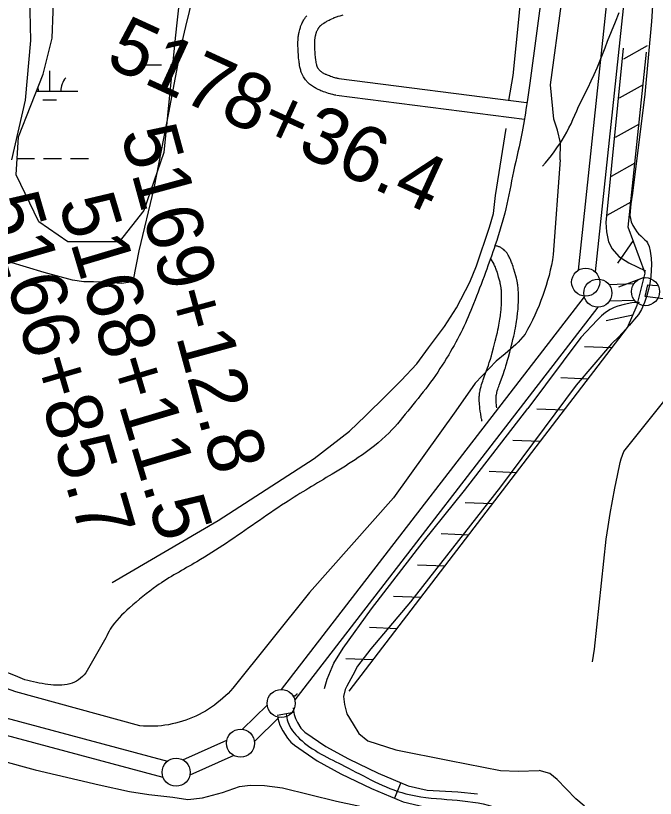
# Model space of a CAD drawing. Extents: x 3535183 to 3573198, y 534952 to 560562.
# Drawn here: x 3558281 to 3559421, y 547011 to 548405 of the extents above; entities that cross this region are included whole.
import ezdxf

# ---------------------------------------------------------------- set-up
doc = ezdxf.new("R2010")
doc.units = 0
for name, color, linetype in [('V-FLOD-BASE', 7, 'Continuous'), ('V-LEVE-TOET', 7, 'Continuous'), ('V-ROAD-CNTR', 7, 'Continuous'), ('V-RRAP-FSHR', 7, 'Continuous'), ('V-RTRN-LOCK-CHMB', 7, 'Continuous'), ('V-SITE-VEGE', 7, 'Continuous'), ('V-SURV-IDEN', 7, 'Continuous'), ('V-SURV-LINE', 7, 'Continuous'), ('V-TOPO-SHOR', 7, 'Continuous'), ('V-WETL-SWMP', 7, 'Continuous')]:
    doc.layers.add(name, color=color, linetype=linetype)

msp = doc.modelspace()

# ---------------------------------------------------------------- linework, layer by layer
at = {"layer": 'V-FLOD-BASE'}
for points in [[(3559363.7, 548346.8), (3559332.8, 548036.5), (3559333.9, 548019.8), (3559337.8, 548002), (3559344.1, 547989.4), (3559356.1, 547975.6), (3559373.9, 547964.6), (3559403.7, 547950.2)], [(3559392.8, 547893.7), (3559379.2, 547893.2), (3559365.6, 547890.6), (3559354.5, 547887.4), (3559347.8, 547884.9), (3559340.7, 547881.5), (3559332.3, 547876), (3559325, 547869.9), (3559317.6, 547862.3), (3559288.6, 547831.4), (3559194.1, 547705)], [(3558831.6, 547206.2), (3558836.6, 547222.8), (3558848.3, 547251.5), (3558864.7, 547278.2), (3558915.5, 547348), (3559007.5, 547467.3), (3559081.1, 547559.1), (3559194.1, 547705)]]:
    msp.add_lwpolyline(points, dxfattribs=at)
at = {"layer": 'V-LEVE-TOET'}
for points in [[(3559251.3, 548147.9), (3559252.1, 548178.1), (3559252, 548178.6), (3559246.8, 548200.9), (3559240.2, 548220.4), (3559234.3, 548281.4), (3559273.6, 548571.8), (3559345.9, 549127.8), (3559399.1, 549600.7), (3559460.3, 550040.6)], [(3559416.1, 548422.5), (3559414.3, 548394.4), (3559402.7, 548265.3), (3559380.2, 548088.9), (3559377.6, 548069.7), (3559376.3, 548056.3), (3559376, 548048.9), (3559376.7, 548043.3), (3559378, 548037.3), (3559381.3, 548031.2), (3559385.3, 548024.7), (3559388.2, 548019.8), (3559391.3, 548016.4), (3559395.1, 548012.8), (3559398.9, 548009), (3559402.7, 548005.7), (3559405.4, 548003), (3559407.1, 548000.1), (3559410.2, 547993.4), (3559412, 547985.3), (3559413.5, 547973), (3559414.1, 547961.6), (3559413.9, 547951.6), (3559413, 547939.9), (3559411.4, 547927.7), (3559408.9, 547917), (3559406.1, 547906.5), (3559401.9, 547893.7), (3559396.5, 547881.5), (3559391.3, 547872.5), (3559384.3, 547863.9), (3559375.4, 547853.6)], [(3559251.3, 548147.9), (3559239.3, 547979.2), (3559237.7, 547969.9), (3559235.9, 547960.6), (3559233.9, 547951.4), (3559231.7, 547942.2), (3559229.2, 547933.1), (3559226.6, 547924), (3559223.7, 547915), (3559220.6, 547906.1), (3559217.4, 547897.2), (3559213.9, 547888.4), (3559210.2, 547879.7), (3559206.4, 547871.1), (3559202.3, 547862.5), (3559198.1, 547854.1), (3559193.6, 547845.8), (3559189, 547837.5), (3559185, 547832.7), (3559180.9, 547828), (3559176.7, 547823.4), (3559172.3, 547819), (3559167.7, 547814.7), (3559167.4, 547814.3), (3559163, 547810.5), (3559158.2, 547806.5), (3559153.3, 547802.7), (3559137.8, 547789.4), (3559100.2, 547750.2), (3559065.5, 547700.9), (3558954.5, 547545.8), (3558804.8, 547377), (3558668.4, 547207.1), (3558664.1, 547202.3), (3558659.7, 547197.6), (3558655.1, 547193.1), (3558650.4, 547188.8), (3558645.6, 547184.6), (3558640.6, 547180.5), (3558635.5, 547176.7), (3558630.3, 547173), (3558624.9, 547169.4), (3558619.4, 547166.1), (3558613.9, 547162.9), (3558608.2, 547159.9), (3558602.4, 547157.1), (3558596.6, 547154.5), (3558590.6, 547152.1), (3558584.6, 547149.9), (3558578.5, 547147.8), (3558572.4, 547146), (3558566.2, 547144.4), (3558559.9, 547143), (3558553.6, 547141.8), (3558547.3, 547140.8), (3558540.9, 547140), (3558534.5, 547139.4), (3558528.1, 547139), (3558521.7, 547138.9), (3558515.3, 547138.9), (3558508.9, 547139.2), (3558502.5, 547139.6), (3558281.8, 547200.5), (3558032.8, 547288.5)], [(3559375.4, 547853.6), (3559356.1, 547832.7), (3559343.1, 547820), (3559280.2, 547746.5)], [(3559280.2, 547746.5), (3559145, 547565.3), (3558984.8, 547360.9), (3558914.1, 547276.8), (3558890.3, 547245.9), (3558882.4, 547229.8), (3558871.5, 547210.6), (3558868.4, 547204.4), (3558865.7, 547191.9), (3558867.2, 547177.8), (3558871.6, 547161), (3558882.5, 547142.6), (3558893.1, 547126.2)], [(3557928.8, 547166.3), (3558119.8, 547114.9), (3558316.3, 547061.5), (3558430.4, 547034.9), (3558484.2, 547022.6), (3558518.6, 547017.3), (3558561.4, 547012.7), (3558588.3, 547008.4), (3558614.5, 547011.6), (3558650.1, 547021.1), (3558680.2, 547031.7), (3558698.9, 547034.1), (3558725, 547033.6), (3558756.6, 547029.2), (3558853, 547005.8), (3559025.7, 546968.7), (3559145.3, 546937.4), (3559170.3, 546929.4), (3559198, 546917.7), (3559215.6, 546908.9), (3559229.3, 546899.3), (3559242.1, 546886.9)], [(3558893.1, 547126.2), (3558908.7, 547112.8), (3558958.7, 547096.9), (3559054.3, 547078.1), (3559145.3, 547060.4), (3559177, 547058.9), (3559214.3, 547060)], [(3559242.1, 546886.9), (3559257.1, 546878.4), (3559273.4, 546869.8), (3559278.9, 546867.6), (3559287.2, 546869.5), (3559294.1, 546874.2), (3559304, 546885.6), (3559311.2, 546900.6), (3559319.2, 546921.1), (3559323.6, 546936.8), (3559325.4, 546955.3), (3559322.8, 546965), (3559312.8, 546978.3), (3559294.6, 546997.2), (3559279.7, 547009.9), (3559262.2, 547027.5), (3559246.1, 547044.3), (3559233.2, 547054.9), (3559214.3, 547060)]]:
    msp.add_lwpolyline(points, dxfattribs=at)
at = {"layer": 'V-ROAD-CNTR'}
for p, q in [((3558776.9, 547163.5), (3558747.3, 547158.4)), ((3558967.9, 547038.5), (3558956.4, 547010.8))]:
    msp.add_line(p, q, dxfattribs=at)
for points in [[(3559953, 553182.4), (3559790.2, 552189.2), (3559420.8, 550030), (3559317.1, 549177.6), (3559197.8, 548284.7)], [(3558852.1, 548263), (3558850.1, 548263.4), (3558848.2, 548263.8), (3558846.5, 548264.2), (3558843.8, 548264.9), (3558841.7, 548265.5), (3558838.8, 548266.4), (3558835.9, 548267.3), (3558832.8, 548268.3), (3558830, 548269.3), (3558827.6, 548270.2), (3558825.4, 548271.1), (3558823.5, 548271.9), (3558821.9, 548272.7), (3558820.4, 548273.4), (3558819.1, 548274), (3558816.9, 548275.2), (3558815.2, 548276.1), (3558813.9, 548276.9), (3558812, 548278), (3558810.1, 548279.3), (3558808.3, 548280.6), (3558806.7, 548281.8), (3558805.2, 548283.1), (3558803.8, 548284.3), (3558802.6, 548285.5), (3558801.4, 548286.6), (3558800.4, 548287.7), (3558799.4, 548288.8), (3558798.6, 548289.8), (3558797.7, 548290.8), (3558796.4, 548292.6), (3558795.2, 548294.4), (3558794.2, 548295.9), (3558793.4, 548297.3), (3558792.8, 548298.5), (3558792.2, 548299.7), (3558791.3, 548301.6), (3558790.7, 548303.1), (3558790.3, 548304.4), (3558789.7, 548306.1), (3558789.2, 548307.8), (3558788.7, 548309.8), (3558788.3, 548311.5), (3558787.9, 548313.2), (3558787.3, 548316.2), (3558786.9, 548318.8), (3558786.5, 548321.1), (3558786.3, 548323.1), (3558785.9, 548326.5), (3558785.6, 548329), (3558785.3, 548332.7), (3558785.1, 548336.3), (3558784.9, 548339.3), (3558784.7, 548342), (3558784.5, 548346.7), (3558784.4, 548350.3), (3558784.4, 548353), (3558784.4, 548355.1), (3558784.4, 548358.1), (3558784.5, 548361.2), (3558784.6, 548363.4), (3558784.8, 548365.4), (3558785, 548367.3), (3558785.2, 548369.1), (3558785.4, 548370.8), (3558785.7, 548372.4), (3558786, 548373.9), (3558786.3, 548375.3), (3558786.9, 548377.9), (3558787.5, 548380.1), (3558788.1, 548382.1), (3558788.6, 548383.8), (3558789.1, 548385.3), (3558789.7, 548386.7), (3558790.6, 548388.9), (3558791.3, 548390.6), (3558791.9, 548392), (3558792.8, 548393.8), (3558793.8, 548395.7), (3558794.7, 548397.2), (3558795.5, 548398.6), (3558796.3, 548399.9), (3558797.1, 548401.1), (3558797.9, 548402.1), (3558798.7, 548403.2), (3558799.9, 548404.7)], [(3558822.7, 548385.2), (3558823.5, 548386.1), (3558824, 548386.6), (3558824.5, 548387.1), (3558824.9, 548387.4), (3558825.7, 548388.2), (3558826.3, 548388.7), (3558827.4, 548389.5), (3558828.6, 548390.4), (3558829.6, 548391.1), (3558830.6, 548391.7), (3558832.6, 548393), (3558834.4, 548394), (3558835.9, 548394.9), (3558837.2, 548395.6), (3558839.7, 548397), (3558841.6, 548397.9), (3558844.5, 548399.3), (3558847.5, 548400.7), (3558848.3, 548401.1), (3558849.1, 548401.5), (3558849.8, 548401.8), (3558851.5, 548402.4), (3558853.1, 548402.9), (3558854.7, 548403.4), (3558856.2, 548403.9), (3558859.3, 548404.8), (3558865, 548406.4)], [(3559220.3, 548136.5), (3559225.7, 548142.8), (3559231, 548149.3), (3559236.1, 548155.8), (3559241, 548162.5), (3559245.8, 548169.3), (3559250.4, 548176.2), (3559252, 548178.6), (3559254.9, 548183.2), (3559259.1, 548190.4), (3559263.2, 548197.6), (3559267.2, 548204.9), (3559270.9, 548212.3), (3559274.4, 548219.8), (3559277.8, 548227.4), (3559281, 548235.1), (3559284, 548242.8), (3559290, 548254.1), (3559295.8, 548265.5), (3559301.5, 548277), (3559307, 548288.6), (3559312.3, 548300.2), (3559317.5, 548312), (3559322.4, 548323.8), (3559327.2, 548335.7), (3559331.8, 548347.7), (3559336.2, 548359.7), (3559343, 548376.8), (3559349.9, 548393.8), (3559356.9, 548410.7)], [(3558857.9, 548292.4), (3558856.2, 548292.7), (3558854.9, 548293), (3558853.8, 548293.3), (3558851.7, 548293.8), (3558850.1, 548294.3), (3558847.7, 548295), (3558845.1, 548295.8), (3558842.5, 548296.7), (3558840.3, 548297.5), (3558838.5, 548298.2), (3558836.9, 548298.8), (3558835.6, 548299.4), (3558834.5, 548299.9), (3558833.5, 548300.3), (3558832.7, 548300.7), (3558831.2, 548301.5), (3558830.2, 548302.1), (3558829.4, 548302.5), (3558828.2, 548303.3), (3558827.1, 548304.1), (3558826.2, 548304.7), (3558825.4, 548305.3), (3558824.7, 548305.9), (3558824, 548306.5), (3558823.5, 548307), (3558822.9, 548307.5), (3558822.5, 548308), (3558822.1, 548308.4), (3558821.7, 548308.9), (3558821.5, 548309.2), (3558820.8, 548310.1), (3558820.4, 548310.7), (3558820, 548311.3), (3558819.7, 548311.9), (3558819.4, 548312.3), (3558819.3, 548312.7), (3558818.9, 548313.5), (3558818.7, 548314), (3558818.5, 548314.4), (3558818.3, 548315), (3558818.1, 548315.7), (3558817.8, 548317), (3558817.5, 548318.2), (3558817.3, 548319.3), (3558816.8, 548321.6), (3558816.5, 548323.5), (3558816.2, 548325.3), (3558816, 548326.8), (3558815.7, 548329.6), (3558815.5, 548331.7), (3558815.2, 548335), (3558815, 548338.3), (3558814.8, 548341.1), (3558814.7, 548343.5), (3558814.5, 548347.8), (3558814.4, 548350.9), (3558814.4, 548353.2), (3558814.4, 548354.9), (3558814.4, 548357.5), (3558814.5, 548360), (3558814.6, 548361.5), (3558814.7, 548362.8), (3558814.8, 548364), (3558814.9, 548365.2), (3558815.1, 548366.2), (3558815.2, 548367.2), (3558815.4, 548368.1), (3558815.6, 548368.9), (3558816, 548370.6), (3558816.3, 548371.9), (3558816.7, 548373.1), (3558817, 548374.2), (3558817.4, 548375.1), (3558817.6, 548375.8), (3558818.2, 548377.3), (3558818.7, 548378.4), (3558819, 548379.1), (3558819.6, 548380.3), (3558820.2, 548381.5), (3558820.6, 548382.2), (3558821, 548382.8), (3558821.3, 548383.3), (3558821.7, 548383.8), (3558822, 548384.3), (3558822.3, 548384.6), (3558823.1, 548385.7)], [(3559191.8, 548249.4), (3558856.9, 548292.6)], [(3559188, 548219.7), (3558853.1, 548262.8)], [(3559177.2, 547898.8), (3559177.3, 547902.9), (3559177.2, 547906.1), (3559177.2, 547908.6), (3559177.1, 547912.1), (3559177, 547915.8), (3559176.8, 547918.3), (3559176.6, 547920.8), (3559176.3, 547923), (3559176, 547925.1), (3559175.7, 547927), (3559175.4, 547928.8), (3559174.7, 547932), (3559174.1, 547934.8), (3559173.5, 547937.2), (3559172.4, 547941.3), (3559170.8, 547947.2), (3559169.2, 547953), (3559168.7, 547954.7), (3559167.7, 547957.9), (3559166.8, 547960.7), (3559165.9, 547963.2), (3559165.1, 547965.3), (3559164.3, 547967.2), (3559163.6, 547968.9), (3559163, 547970.4), (3559161.8, 547972.9), (3559160.9, 547974.8), (3559160.1, 547976.3), (3559158.9, 547978.4), (3559157.6, 547980.7), (3559156.9, 547981.7), (3559156.1, 547982.8), (3559155.4, 547983.8), (3559154.6, 547984.6), (3559153.8, 547985.5), (3559152.4, 547986.8), (3559151, 547988.1), (3559149.6, 547989.1), (3559148.3, 547990.1), (3559147, 547990.9), (3559145.7, 547991.6), (3559144.5, 547992.2), (3559143.3, 547992.8), (3559142.1, 547993.3), (3559141, 547993.7), (3559139.9, 547994), (3559138.9, 547994.3), (3559137.7, 547994.6), (3559135.4, 547995)], [(3559147.2, 547899.1), (3559147.3, 547903), (3559147.2, 547905.8), (3559147.2, 547907.9), (3559147.1, 547911.1), (3559147, 547914.2), (3559146.9, 547916), (3559146.7, 547917.5), (3559146.6, 547919.1), (3559146.3, 547920.5), (3559146.1, 547921.9), (3559145.9, 547923.1), (3559145.4, 547925.7), (3559144.9, 547927.9), (3559144.4, 547929.9), (3559143.5, 547933.5), (3559141.9, 547939.1), (3559140.3, 547944.8), (3559139.9, 547946.2), (3559139.1, 547948.9), (3559138.4, 547951.1), (3559137.7, 547952.9), (3559137.1, 547954.5), (3559136.6, 547955.9), (3559136.1, 547957.1), (3559135.7, 547958), (3559134.8, 547959.9), (3559134.1, 547961.2), (3559133.7, 547962.1), (3559127.7, 547972.9)], [(3559112.4, 547682.3), (3559112.2, 547683), (3559112.1, 547683.8), (3559111.9, 547684.6), (3559111.8, 547685.4), (3559111.5, 547686.8), (3559111.1, 547689.2), (3559110.7, 547691.1), (3559110.5, 547692.4), (3559110.4, 547693.3), (3559110.3, 547693.9), (3559110.2, 547694.4), (3559110.1, 547695), (3559110, 547695.6), (3559109.3, 547700.4), (3559108.7, 547704.8), (3559108.2, 547708.7), (3559107.8, 547712.2), (3559107.6, 547715.3), (3559107.5, 547718.1), (3559107.4, 547720.6), (3559107.4, 547722.8), (3559107.4, 547724.8), (3559107.5, 547726.5), (3559107.6, 547728.1), (3559107.9, 547730.7), (3559108.1, 547732.7), (3559108.4, 547734.3), (3559108.8, 547736.6), (3559109.3, 547738.8), (3559109.8, 547740.9), (3559110.7, 547744.4), (3559111.7, 547747.8), (3559112.7, 547750.9), (3559113.6, 547753.8), (3559114.5, 547756.4), (3559116.2, 547761.3), (3559122.2, 547777.7), (3559123.6, 547781.6), (3559124.6, 547784.6), (3559125.3, 547786.7), (3559126.3, 547790), (3559127.3, 547793.2), (3559129, 547799.1), (3559130.4, 547804.2), (3559132.9, 547813.3), (3559134.7, 547820.1), (3559136, 547825.2), (3559136.9, 547829), (3559138.3, 547834.7), (3559139.7, 547840.5), (3559140.7, 547845.1), (3559141.6, 547849.4), (3559142.4, 547853.5), (3559143.1, 547857.3), (3559143.7, 547860.9), (3559144.2, 547864.2), (3559144.7, 547867.4), (3559145.1, 547870.3), (3559145.4, 547873.1), (3559145.7, 547875.7), (3559146, 547878.1), (3559146.2, 547880.4), (3559146.5, 547884.7), (3559146.8, 547888.4), (3559147, 547891.7), (3559147.1, 547894.5), (3559147.2, 547897), (3559147.2, 547899.3)], [(3559138.8, 547706.3), (3559138.4, 547708.7), (3559138, 547712), (3559137.7, 547714.8), (3559137.5, 547717.2), (3559137.4, 547719.3), (3559137.4, 547721), (3559137.4, 547722.5), (3559137.4, 547723.8), (3559137.5, 547724.9), (3559137.5, 547725.7), (3559137.7, 547727.4), (3559137.8, 547728.6), (3559138, 547729.4), (3559138.2, 547730.6), (3559138.5, 547732), (3559138.8, 547733.4), (3559139.6, 547736.4), (3559140.5, 547739.2), (3559141.3, 547741.8), (3559142.1, 547744.3), (3559142.9, 547746.7), (3559144.4, 547751.2), (3559150.4, 547767.5), (3559151.9, 547771.7), (3559153, 547775), (3559153.9, 547777.5), (3559155, 547781.2), (3559156.1, 547784.9), (3559157.8, 547791), (3559159.3, 547796.3), (3559161.8, 547805.5), (3559163.7, 547812.5), (3559165, 547817.8), (3559166, 547821.8), (3559167.5, 547827.7), (3559168.9, 547833.8), (3559170, 547838.8), (3559171, 547843.5), (3559171.9, 547848), (3559172.7, 547852.1), (3559173.3, 547856.1), (3559173.9, 547859.8), (3559174.4, 547863.3), (3559174.8, 547866.5), (3559175.2, 547869.6), (3559175.5, 547872.5), (3559175.8, 547875.2), (3559176.1, 547877.7), (3559176.5, 547882.4), (3559176.7, 547886.6), (3559176.9, 547890.2), (3559177.1, 547893.4), (3559177.2, 547896.2), (3559177.2, 547898.6)], [(3559309.5, 547253.7), (3559312.6, 547276.6), (3559333.4, 547472), (3559337, 547494.9), (3559340.8, 547517.7), (3559344.8, 547540.5), (3559349.1, 547563.2), (3559353.7, 547585.9), (3559358.5, 547608.6), (3559360.4, 547615.4), (3559362.6, 547622.1), (3559365, 547628.7), (3559455.1, 547741)], [(3558441.9, 547296.4), (3558406.5, 547234)], [(3558771.2, 547222.7), (3558770.9, 547222.7)], [(3558774.8, 547193), (3558778.5, 547193.4), (3558782.7, 547196.7), (3558782.9, 547197.1)], [(3558776.1, 547171.7), (3558776.2, 547167.3), (3558777.4, 547160.1), (3558780, 547152.7), (3558783.5, 547145.5), (3558789.7, 547135.6), (3558792.8, 547132), (3558796.6, 547128.6), (3558834.2, 547103.1), (3558874.4, 547081.2), (3558927.5, 547055.3), (3558980.9, 547033.1), (3559014.3, 547025.3), (3559069.2, 547021.9), (3559104.3, 547018.8)], [(3558747.7, 547156.1), (3558748.3, 547152.5), (3558752.3, 547141.2), (3558757.1, 547131.1), (3558765.5, 547117.7), (3558771.4, 547110.9), (3558778, 547105), (3558818.6, 547077.4), (3558860.6, 547054.5), (3558915.1, 547027.9), (3558971.7, 547004.4), (3559009.9, 546995.5), (3559067, 546992), (3559093.9, 546989.6), (3559119.3, 546984.1), (3559145, 546974.6)]]:
    msp.add_lwpolyline(points, dxfattribs=at)
msp.add_arc((3557725.2, 545837), 1498.6, 67.5359, 76.0577, dxfattribs=at)
for points in [[(3559197.8, 548284.7), (3559192.6, 548251.1), (3559183.9, 548197.7), (3559168.5, 548127.2), (3559154.9, 548060.9), (3559135.9, 547996.5), (3559118.5, 547947.2), (3559097.1, 547891.4), (3559077.4, 547845.8), (3559052.9, 547800.9), (3559020.8, 547751.9), (3558984.6, 547706), (3558946.9, 547661.8), (3558891.9, 547617.5), (3558845.4, 547588.3), (3558761.9, 547536.9), (3558657.1, 547465.4), (3558604.1, 547432.1), (3558532.6, 547388.9), (3558484.4, 547350), (3558450, 547311.9), (3558441.9, 547296.4)], [(3558406.5, 547234), (3558393.5, 547221.7), (3558378.1, 547214.7), (3558338.9, 547213.2), (3558297.8, 547221.9)], [(3558763.3, 547160.9), (3558766.2, 547146.9), (3558787.3, 547116.8), (3558867.5, 547067.9), (3558976.3, 547018.8), (3559123.5, 546998.5), (3559236, 546932.7), (3559315.3, 546809.8), (3559341.4, 546712.3), (3559334.3, 546648.1), (3559297.6, 546601.3)]]:
    msp.add_spline(points, degree=3, dxfattribs=at)
at = {"layer": 'V-RRAP-FSHR'}
for p, q in [((3559406.9, 548351), (3559364.2, 548327.4)), ((3559399.6, 548281.4), (3559356.8, 548257.7)), ((3559392.2, 548211.8), (3559349.5, 548188.1)), ((3559384.9, 548142.2), (3559342.2, 548118.5)), ((3559377.6, 548072.6), (3559334.8, 548048.9)), ((3559381.6, 548004.4), (3559353.8, 547964.2)), ((3559401.2, 547938.5), (3559355.5, 547921.3)), ((3559381.1, 547871.6), (3559333.4, 547861.4)), ((3559343.8, 547813), (3559295, 547815)), ((3559301.3, 547757.4), (3559252.5, 547759.5)), ((3559258.7, 547701.8), (3559209.9, 547703.9)), ((3559216.2, 547646.2), (3559167.4, 547648.3)), ((3559173.6, 547590.6), (3559124.8, 547592.7)), ((3559131.1, 547535), (3559082.3, 547537.1)), ((3559088.5, 547479.5), (3559039.7, 547481.5)), ((3559046, 547423.9), (3558997.2, 547426)), ((3559003.4, 547368.3), (3558954.6, 547370.4)), ((3558960.9, 547312.7), (3558912.1, 547314.8)), ((3558918.3, 547257.1), (3558869.5, 547259.2))]:
    msp.add_line(p, q, dxfattribs=at)
msp.add_lwpolyline([(3558875.8, 547201.5), (3559371.7, 547849.4), (3559388.6, 547889.4), (3559403.2, 547946), (3559372.9, 548027.9), (3559405.7, 548339.8)], dxfattribs=at)
at = {"layer": 'V-RTRN-LOCK-CHMB'}
msp.add_lwpolyline([(3559582.7, 547881.4), (3559403.2, 547904.4), (3559407.9, 547925.6), (3559424.3, 547924.4)], dxfattribs=at)
at = {"layer": 'V-SITE-VEGE'}
for points in [[(3558719.7, 549270.2), (3558693.9, 549168.8), (3558695.5, 549144.5), (3558700.6, 549125.4), (3558706.1, 549098.8), (3558706.5, 549084.3), (3558703.4, 549069.8), (3558698.3, 549058.1), (3558694, 549051.4), (3558685, 549033.4), (3558663.3, 548878.5), (3558659.8, 548861.6), (3558648.9, 548779.5), (3558636.8, 548702.4), (3558626.3, 548617.1), (3558610, 548493.1), (3558583.9, 548385.8), (3558577.3, 548357.7)], [(3558274.6, 548148.1), (3558298.8, 548254.1), (3558308.5, 548360.5), (3558306.8, 548439.6), (3558304.5, 548455.2), (3558308.8, 548484.6), (3558334.5, 548550.3), (3558343.5, 548576.5), (3558345.8, 548591), (3558339.6, 548612.9), (3558323.1, 548632.1), (3558287.1, 548666.1), (3558268.7, 548689.5)], [(3558577.3, 548357.7), (3558553.9, 548232), (3558527.8, 548097.8), (3558500.5, 547985.9), (3558490.8, 547934.2)], [(3558490.8, 547934.2), (3558481.8, 547929.5), (3558470.1, 547928), (3558454.4, 547928.7), (3558443.5, 547929.9), (3558420, 547930.7), (3558402.8, 547930.6), (3558382.8, 547933.8), (3558332.3, 547947.4), (3558268.9, 547966.1)]]:
    msp.add_lwpolyline(points, dxfattribs=at)
at = {"layer": 'V-SURV-LINE'}
for points in [[(3559284.2, 547951.6), (3559464.5, 549649.9)], [(3559494.4, 549646.7), (3559314, 547948.4)], [(3559338.3, 547926.2), (3559383.2, 547927.6)], [(3558754.8, 547204.6), (3559294.7, 547903.9)], [(3559384.1, 547897.6), (3559339.3, 547896.2)], [(3559318.5, 547885.6), (3558778.6, 547186.3)], [(3557908.7, 547248.8), (3558551.9, 547076.8)], [(3558544.2, 547047.8), (3557901, 547219.8)], [(3558685.8, 547133.5), (3558729.7, 547176.4)], [(3558750.7, 547154.9), (3558706.8, 547112)], [(3558579.4, 547079), (3558657.6, 547114.3)], [(3558670, 547086.9), (3558591.7, 547051.7)]]:
    msp.add_lwpolyline(points, dxfattribs=at)
for centre in [(3559297, 547930.1), (3559318.8, 547910.6), (3559403.6, 547913.2), (3558754.5, 547179.6), (3558682, 547108.8), (3558567.3, 547057.1)]:
    msp.add_circle(centre, 25, dxfattribs=at)
at = {"layer": 'V-TOPO-SHOR'}
for points in [[(3559160.4, 548254), (3559168.1, 548298.1), (3559178.6, 548404), (3559189.7, 548526.7)], [(3558453.4, 547395), (3558642, 547505.8), (3558813.4, 547616.2), (3558875.9, 547664.7), (3558904.8, 547692.1), (3558941.4, 547728.1), (3558968.4, 547754.7), (3558996.1, 547784.8), (3559016.8, 547813), (3559045.2, 547850.9), (3559066.7, 547884.2), (3559090.5, 547930.3), (3559102.5, 547959.3), (3559125.9, 548028.1), (3559132.5, 548052.7), (3559136.4, 548084.3), (3559155.4, 548203.9)]]:
    msp.add_lwpolyline(points, dxfattribs=at)
at = {"layer": 'V-WETL-SWMP'}
for p, q in [((3558341.9, 548270.6), (3558341.9, 548306.6)), ((3558509, 548317), (3558541, 548317)), ((3558557, 548317), (3558560.9, 548317)), ((3558318.4, 548270.6), (3558391.9, 548270.6)), ((3558329.9, 548255.2), (3558353.9, 548255.2)), ((3558284.2, 548150.5), (3558315, 548150.5)), ((3558331, 548150.5), (3558363, 548150.5)), ((3558379, 548150.5), (3558411, 548150.5))]:
    msp.add_line(p, q, dxfattribs=at)
msp.add_lwpolyline([(3558581.5, 548512.2), (3558565.5, 548364.7), (3558545.6, 548161.3), (3558509.7, 548057.7), (3558465.9, 548001.8), (3558374.2, 548001.8), (3558322.3, 548037.7), (3558282.4, 548121.5), (3558286.4, 548189.2), (3558330.3, 548300.9), (3558346.2, 548364.7), (3558350.2, 548460.4)], dxfattribs=at)
for centre, start, end in [((3558397.1, 548271.1), 139.2282, 180.7718), ((3558286.6, 548271.1), 359.2282, 11.0325)]:
    msp.add_arc(centre, 35.2, start, end, dxfattribs=at)

# ---------------------------------------------------------------- texts
at = {"layer": 'V-SURV-IDEN'}
for s, rotation, p in [('5178+36.4', 335.3335, (3558438.7, 548317)), ('5169+12.8', 285.2531, (3558467.9, 548195.9)), ('5166+85.7', 286.272, (3558222.8, 548074)), ('5168+11.5', 286.6012, (3558357, 548072.1))]:
    msp.add_text(s, height=100, rotation=rotation, dxfattribs=at).set_placement(p)

doc.saveas('drawing.dxf')
